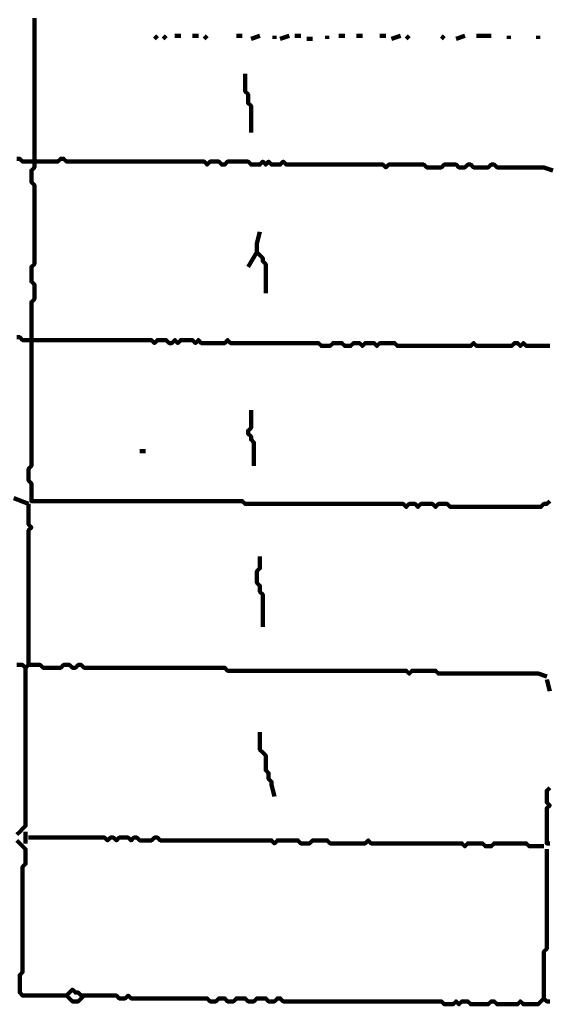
# Model space of a CAD drawing. Header units: metres. Extents: x 1959 to 4131, y 3282 to 4313.
# Tile 265 of 356: x 2428.44 to 2430.11, y 4286.07 to 4289.17. Entities that reach past the tile are written whole.
import ezdxf

# ---------------------------------------------------------------- set-up
doc = ezdxf.new("R2010")
doc.units = ezdxf.units.M
doc.layers.add('P', color=250, linetype='Continuous', lineweight=100)

msp = doc.modelspace()

# ---------------------------------------------------------------- linework, layer by layer
at = {"layer": 'P', "color": 0, "linetype": 'Continuous'}
for points in [[(2430.1156, 4287.6561), (2430.1063, 4287.6469), (2430.0971, 4287.6469), (2430.0879, 4287.6376), (2430.0786, 4287.6376), (2430.0694, 4287.6376), (2430.0602, 4287.6376), (2430.0509, 4287.6376), (2430.0417, 4287.6376), (2430.0325, 4287.6376), (2430.0232, 4287.6376), (2430.014, 4287.6376), (2430.0048, 4287.6376), (2429.9956, 4287.6376), (2429.9863, 4287.6376), (2429.9771, 4287.6376), (2429.9679, 4287.6376), (2429.9586, 4287.6376), (2429.9494, 4287.6376), (2429.9402, 4287.6376), (2429.9309, 4287.6376), (2429.9217, 4287.6376), (2429.9125, 4287.6376), (2429.9032, 4287.6376), (2429.894, 4287.6376), (2429.8848, 4287.6376), (2429.8756, 4287.6376), (2429.8663, 4287.6376), (2429.8571, 4287.6376), (2429.8479, 4287.6376), (2429.8386, 4287.6376), (2429.8294, 4287.6376), (2429.8202, 4287.6376), (2429.8109, 4287.6376), (2429.8017, 4287.6376), (2429.7925, 4287.6469), (2429.7832, 4287.6469), (2429.774, 4287.6469), (2429.7648, 4287.6469), (2429.7556, 4287.6376), (2429.7463, 4287.6469), (2429.7371, 4287.6469), (2429.7279, 4287.6469), (2429.7186, 4287.6469), (2429.7094, 4287.6469), (2429.7002, 4287.6376), (2429.6909, 4287.6469), (2429.6817, 4287.6469), (2429.6725, 4287.6469), (2429.6632, 4287.6376), (2429.654, 4287.6469), (2429.6448, 4287.6469), (2429.6356, 4287.6469), (2429.6263, 4287.6469), (2429.6171, 4287.6469), (2429.6079, 4287.6469), (2429.5986, 4287.6469), (2429.5894, 4287.6469), (2429.5802, 4287.6469), (2429.5709, 4287.6469), (2429.5617, 4287.6469), (2429.5525, 4287.6469), (2429.5432, 4287.6469), (2429.534, 4287.6469), (2429.5248, 4287.6469), (2429.5156, 4287.6469), (2429.5063, 4287.6469), (2429.4971, 4287.6469), (2429.4879, 4287.6469), (2429.4786, 4287.6469), (2429.4694, 4287.6469), (2429.4602, 4287.6469), (2429.4509, 4287.6469), (2429.4417, 4287.6469), (2429.4325, 4287.6469), (2429.4232, 4287.6469), (2429.414, 4287.6469), (2429.4048, 4287.6469), (2429.3956, 4287.6469), (2429.3863, 4287.6469), (2429.3771, 4287.6469), (2429.3679, 4287.6469), (2429.3586, 4287.6469), (2429.3494, 4287.6469), (2429.3402, 4287.6469), (2429.3309, 4287.6469), (2429.3217, 4287.6469), (2429.3125, 4287.6469), (2429.3032, 4287.6469), (2429.294, 4287.6469), (2429.2848, 4287.6469), (2429.2756, 4287.6469), (2429.2663, 4287.6469), (2429.2571, 4287.6469), (2429.2479, 4287.6469), (2429.2386, 4287.6469), (2429.2294, 4287.6469), (2429.2202, 4287.6469), (2429.2109, 4287.6469), (2429.2017, 4287.6469), (2429.1925, 4287.6469), (2429.1832, 4287.6469), (2429.174, 4287.6469), (2429.1648, 4287.6469), (2429.1556, 4287.6469), (2429.1463, 4287.6561), (2429.1371, 4287.6561), (2429.1279, 4287.6561), (2429.1186, 4287.6561), (2429.1094, 4287.6561), (2429.1002, 4287.6561), (2429.0909, 4287.6561), (2429.0817, 4287.6561), (2429.0725, 4287.6561), (2429.0632, 4287.6561), (2429.054, 4287.6561), (2429.0448, 4287.6561), (2429.0356, 4287.6561), (2429.0263, 4287.6561), (2429.0171, 4287.6561), (2429.0079, 4287.6561), (2428.9986, 4287.6561), (2428.9894, 4287.6561), (2428.9802, 4287.6561), (2428.9709, 4287.6561), (2428.9617, 4287.6561), (2428.9525, 4287.6561), (2428.9432, 4287.6561), (2428.934, 4287.6561), (2428.9248, 4287.6561), (2428.9156, 4287.6561), (2428.9063, 4287.6561), (2428.8971, 4287.6561), (2428.8879, 4287.6561), (2428.8786, 4287.6561), (2428.8694, 4287.6561), (2428.8602, 4287.6561), (2428.8509, 4287.6561), (2428.8417, 4287.6561), (2428.8325, 4287.6561), (2428.8232, 4287.6561), (2428.814, 4287.6561), (2428.8048, 4287.6561), (2428.7956, 4287.6561), (2428.7863, 4287.6561), (2428.7771, 4287.6561), (2428.7679, 4287.6561), (2428.7586, 4287.6561), (2428.7494, 4287.6561), (2428.7402, 4287.6561), (2428.7309, 4287.6561), (2428.7217, 4287.6561), (2428.7125, 4287.6561), (2428.7032, 4287.6561), (2428.694, 4287.6561), (2428.6848, 4287.6561), (2428.6756, 4287.6561), (2428.6663, 4287.6561), (2428.6571, 4287.6561), (2428.6479, 4287.6561), (2428.6386, 4287.6561), (2428.6294, 4287.6561), (2428.6202, 4287.6561), (2428.6109, 4287.6561), (2428.6017, 4287.6561), (2428.5925, 4287.6561), (2428.5832, 4287.6561), (2428.574, 4287.6561), (2428.5648, 4287.6561), (2428.5556, 4287.6561), (2428.5463, 4287.6561), (2428.5371, 4287.6561), (2428.5279, 4287.6561), (2428.5186, 4287.6561), (2428.5094, 4287.6561), (2428.5002, 4287.6561), (2428.4909, 4287.6561), (2428.4817, 4287.6561), (2428.4817, 4287.6653), (2428.4817, 4287.6746), (2428.4817, 4287.6838), (2428.4817, 4287.693), (2428.4817, 4287.7023), (2428.4817, 4287.7115), (2428.4725, 4287.7207), (2428.4725, 4287.7299), (2428.4725, 4287.7392), (2428.4725, 4287.7484), (2428.4725, 4287.7576), (2428.4817, 4287.7669), (2428.4817, 4287.7761), (2428.4817, 4287.7853), (2428.4817, 4287.7946), (2428.4817, 4287.8038), (2428.4817, 4287.813), (2428.4817, 4287.8223), (2428.4817, 4287.8315), (2428.4817, 4287.8407), (2428.4817, 4287.8499), (2428.4817, 4287.8592), (2428.4817, 4287.8684), (2428.4817, 4287.8776), (2428.4817, 4287.8869), (2428.4817, 4287.8961), (2428.4817, 4287.9053), (2428.4817, 4287.9146), (2428.4817, 4287.9238), (2428.4817, 4287.933), (2428.4817, 4287.9423), (2428.4817, 4287.9515), (2428.4817, 4287.9607), (2428.4817, 4287.9699), (2428.4817, 4287.9792), (2428.4817, 4287.9884), (2428.4817, 4287.9976), (2428.4817, 4288.0069), (2428.4817, 4288.0161), (2428.4817, 4288.0253), (2428.4817, 4288.0346), (2428.4817, 4288.0438), (2428.4817, 4288.053), (2428.4817, 4288.0623), (2428.4817, 4288.0715), (2428.4817, 4288.0807), (2428.4817, 4288.0899), (2428.4817, 4288.0992), (2428.4817, 4288.1084), (2428.4817, 4288.1176), (2428.4817, 4288.1269), (2428.4817, 4288.1361), (2428.4817, 4288.1453), (2428.4817, 4288.1546), (2428.4817, 4288.1638), (2428.4817, 4288.173), (2428.4817, 4288.1823), (2428.4817, 4288.1915), (2428.4817, 4288.2007), (2428.4817, 4288.2099), (2428.4817, 4288.2192), (2428.4817, 4288.2284), (2428.4817, 4288.2376), (2428.4817, 4288.2469), (2428.4817, 4288.2561), (2428.4817, 4288.2653), (2428.4817, 4288.2746), (2428.4817, 4288.2838), (2428.4909, 4288.293), (2428.4909, 4288.3023), (2428.4909, 4288.3115), (2428.4909, 4288.3207), (2428.4909, 4288.3299), (2428.4909, 4288.3392), (2428.4817, 4288.3484), (2428.4817, 4288.3576), (2428.4817, 4288.3669), (2428.4817, 4288.3761), (2428.4817, 4288.3853), (2428.4817, 4288.3946), (2428.4909, 4288.4038), (2428.4909, 4288.413), (2428.4909, 4288.4223), (2428.4909, 4288.4315), (2428.4909, 4288.4407), (2428.4909, 4288.4499), (2428.4909, 4288.4592), (2428.4909, 4288.4684), (2428.4909, 4288.4776), (2428.4909, 4288.4869), (2428.4909, 4288.4961), (2428.4909, 4288.5053), (2428.4909, 4288.5146), (2428.4909, 4288.5238), (2428.4909, 4288.533), (2428.4909, 4288.5423), (2428.4909, 4288.5515), (2428.4909, 4288.5607), (2428.4909, 4288.5699), (2428.4909, 4288.5792), (2428.4909, 4288.5884), (2428.4909, 4288.5976), (2428.4909, 4288.6069), (2428.4909, 4288.6161), (2428.4909, 4288.6253), (2428.4909, 4288.6346), (2428.4909, 4288.6438), (2428.4909, 4288.653), (2428.4817, 4288.6623), (2428.4817, 4288.6715), (2428.4817, 4288.6807), (2428.4817, 4288.6899), (2428.4817, 4288.6992), (2428.4909, 4288.7084), (2428.4909, 4288.7176), (2428.4909, 4288.7269), (2428.4909, 4288.7361), (2428.4909, 4288.7453), (2428.4909, 4288.7546), (2428.4909, 4288.7638), (2428.4909, 4288.773), (2428.4909, 4288.7823), (2428.4909, 4288.7915), (2428.4909, 4288.8007), (2428.4909, 4288.8099), (2428.4909, 4288.8192), (2428.4909, 4288.8284), (2428.4909, 4288.8376), (2428.4909, 4288.8469), (2428.4909, 4288.8561), (2428.4909, 4288.8653), (2428.4909, 4288.8746), (2428.4909, 4288.8838), (2428.4909, 4288.893), (2428.4909, 4288.9023), (2428.4909, 4288.9115), (2428.4909, 4288.9207), (2428.4909, 4288.9299), (2428.4909, 4288.9392), (2428.4909, 4288.9484), (2428.4909, 4288.9576), (2428.4909, 4288.9669), (2428.4909, 4288.9761), (2428.4909, 4288.9853), (2428.4909, 4288.9946), (2428.4909, 4289.0038), (2428.4909, 4289.013), (2428.4909, 4289.0223), (2428.4909, 4289.0315), (2428.4909, 4289.0407), (2428.4909, 4289.0499), (2428.4909, 4289.0592), (2428.4909, 4289.0684), (2428.4909, 4289.0776), (2428.4909, 4289.0869), (2428.4909, 4289.0961), (2428.4909, 4289.1053), (2428.4909, 4289.1146), (2428.4909, 4289.1238), (2428.4909, 4289.133), (2428.4909, 4289.1423), (2428.4909, 4289.1515), (2428.4909, 4289.1607), (2428.4909, 4289.1699), (2428.4909, 4289.1792)], [(2428.8786, 4289.1238), (2428.8694, 4289.1146)], [(2428.9063, 4289.1238), (2428.8971, 4289.1146)], [(2428.934, 4289.1238), (2428.9525, 4289.1238)], [(2428.9894, 4289.1238), (2429.0079, 4289.1238)], [(2429.0356, 4289.1238), (2429.0263, 4289.1146)], [(2429.1279, 4289.1238), (2429.1463, 4289.1238)], [(2429.174, 4289.1146), (2429.2017, 4289.1238)], [(2429.2479, 4289.1238), (2429.2479, 4289.1146)], [(2429.2663, 4289.1146), (2429.294, 4289.1238)], [(2429.3125, 4289.1238), (2429.3309, 4289.1238)], [(2429.3494, 4289.1146), (2429.3679, 4289.1146)], [(2429.414, 4289.1238), (2429.414, 4289.1146)], [(2429.4509, 4289.1238), (2429.4694, 4289.1238)], [(2429.5063, 4289.1238), (2429.5248, 4289.1238)], [(2429.5802, 4289.1238), (2429.5986, 4289.1238)], [(2429.6171, 4289.1146), (2429.6448, 4289.1238)], [(2429.6725, 4289.1238), (2429.6632, 4289.1146)], [(2429.7832, 4289.1238), (2429.774, 4289.1146)], [(2429.8202, 4289.1146), (2429.8479, 4289.1238)], [(2429.8848, 4289.1238), (2429.9309, 4289.1238)], [(2429.9863, 4289.1238), (2429.9863, 4289.1146)], [(2430.0786, 4289.1238), (2430.0786, 4289.1146)], [(2429.1556, 4289.0038), (2429.1556, 4288.9669), (2429.1556, 4288.9576), (2429.1556, 4288.9484), (2429.1648, 4288.9392), (2429.1648, 4288.9299), (2429.1648, 4288.9207), (2429.1648, 4288.9115), (2429.174, 4288.9023), (2429.174, 4288.893), (2429.174, 4288.8838), (2429.174, 4288.8746), (2429.174, 4288.8653), (2429.174, 4288.8561), (2429.174, 4288.8469), (2429.174, 4288.8376), (2429.174, 4288.8192)], [(2428.4356, 4288.7361), (2428.4448, 4288.7361), (2428.454, 4288.7269), (2428.4632, 4288.7269), (2428.4725, 4288.7269), (2428.4817, 4288.7269), (2428.4909, 4288.7269), (2428.5002, 4288.7269), (2428.5094, 4288.7269), (2428.5186, 4288.7269), (2428.5279, 4288.7269), (2428.5371, 4288.7269), (2428.5463, 4288.7269), (2428.5556, 4288.7269), (2428.5648, 4288.7269), (2428.574, 4288.7361), (2428.5832, 4288.7361), (2428.5925, 4288.7269), (2428.6017, 4288.7269), (2428.6109, 4288.7269), (2428.6202, 4288.7269), (2428.6294, 4288.7269), (2428.6386, 4288.7269), (2428.6479, 4288.7269), (2428.6571, 4288.7269), (2428.6663, 4288.7269), (2428.6756, 4288.7269), (2428.6848, 4288.7269), (2428.694, 4288.7269), (2428.7032, 4288.7269), (2428.7125, 4288.7269), (2428.7217, 4288.7269), (2428.7309, 4288.7269), (2428.7402, 4288.7269), (2428.7494, 4288.7269), (2428.7586, 4288.7269), (2428.7679, 4288.7269), (2428.7771, 4288.7269), (2428.7863, 4288.7269), (2428.7956, 4288.7269), (2428.8048, 4288.7269), (2428.814, 4288.7269), (2428.8232, 4288.7269), (2428.8325, 4288.7269), (2428.8417, 4288.7269), (2428.8509, 4288.7269), (2428.8602, 4288.7269), (2428.8694, 4288.7269), (2428.8786, 4288.7269), (2428.8879, 4288.7269), (2428.8971, 4288.7269), (2428.9063, 4288.7269), (2428.9156, 4288.7269), (2428.9248, 4288.7269), (2428.934, 4288.7269), (2428.9432, 4288.7269), (2428.9525, 4288.7269), (2428.9617, 4288.7269), (2428.9709, 4288.7269), (2428.9802, 4288.7269), (2428.9894, 4288.7269), (2428.9986, 4288.7269), (2429.0079, 4288.7269), (2429.0171, 4288.7269), (2429.0263, 4288.7269), (2429.0356, 4288.7176), (2429.0448, 4288.7269), (2429.054, 4288.7269), (2429.0632, 4288.7269), (2429.0725, 4288.7269), (2429.0817, 4288.7176), (2429.0909, 4288.7176), (2429.1002, 4288.7269), (2429.1094, 4288.7269), (2429.1186, 4288.7269), (2429.1279, 4288.7269), (2429.1371, 4288.7269), (2429.1463, 4288.7269), (2429.1556, 4288.7269), (2429.1648, 4288.7269), (2429.174, 4288.7176), (2429.1832, 4288.7176), (2429.1925, 4288.7176), (2429.2017, 4288.7176), (2429.2109, 4288.7269), (2429.2202, 4288.7176), (2429.2294, 4288.7269), (2429.2386, 4288.7176), (2429.2479, 4288.7176), (2429.2571, 4288.7176), (2429.2663, 4288.7176), (2429.2756, 4288.7269), (2429.2848, 4288.7176), (2429.294, 4288.7176), (2429.3032, 4288.7176), (2429.3125, 4288.7176), (2429.3217, 4288.7176), (2429.3309, 4288.7176), (2429.3402, 4288.7176), (2429.3494, 4288.7176), (2429.3586, 4288.7176), (2429.3679, 4288.7176), (2429.3771, 4288.7176), (2429.3863, 4288.7176), (2429.3956, 4288.7176), (2429.4048, 4288.7176), (2429.414, 4288.7176), (2429.4232, 4288.7176), (2429.4325, 4288.7176), (2429.4417, 4288.7176), (2429.4509, 4288.7176), (2429.4602, 4288.7176), (2429.4694, 4288.7176), (2429.4786, 4288.7176), (2429.4879, 4288.7176), (2429.4971, 4288.7176), (2429.5063, 4288.7176), (2429.5156, 4288.7176), (2429.5248, 4288.7176), (2429.534, 4288.7176), (2429.5432, 4288.7176), (2429.5525, 4288.7176), (2429.5617, 4288.7176), (2429.5709, 4288.7176), (2429.5802, 4288.7176), (2429.5894, 4288.7176), (2429.5986, 4288.7084), (2429.6079, 4288.7176), (2429.6171, 4288.7176), (2429.6263, 4288.7176), (2429.6356, 4288.7176), (2429.6448, 4288.7176), (2429.654, 4288.7176), (2429.6632, 4288.7176), (2429.6725, 4288.7176), (2429.6817, 4288.7176), (2429.6909, 4288.7176), (2429.7002, 4288.7176), (2429.7094, 4288.7176), (2429.7186, 4288.7176), (2429.7279, 4288.7084), (2429.7371, 4288.7084), (2429.7463, 4288.7084), (2429.7556, 4288.7084), (2429.7648, 4288.7084), (2429.774, 4288.7084), (2429.7832, 4288.7176), (2429.7925, 4288.7176), (2429.8017, 4288.7176), (2429.8109, 4288.7176), (2429.8202, 4288.7176), (2429.8294, 4288.7084), (2429.8386, 4288.7084), (2429.8479, 4288.7084), (2429.8571, 4288.7176), (2429.8663, 4288.7176), (2429.8756, 4288.7084), (2429.8848, 4288.7084), (2429.894, 4288.7084), (2429.9032, 4288.7084), (2429.9125, 4288.7084), (2429.9217, 4288.7084), (2429.9309, 4288.7176), (2429.9402, 4288.7176), (2429.9494, 4288.7084), (2429.9586, 4288.7084), (2429.9679, 4288.7084), (2429.9771, 4288.7084), (2429.9863, 4288.7084), (2429.9956, 4288.7084), (2430.0048, 4288.7084), (2430.014, 4288.7084), (2430.0232, 4288.7084), (2430.0325, 4288.7084), (2430.0417, 4288.7084), (2430.0509, 4288.7084), (2430.0602, 4288.7084), (2430.0694, 4288.7084), (2430.0786, 4288.7084), (2430.0879, 4288.7084), (2430.0971, 4288.7084), (2430.1248, 4288.6992)], [(2429.2017, 4288.5053), (2429.1925, 4288.4684), (2429.1925, 4288.4592), (2429.1925, 4288.4499), (2429.1925, 4288.4407), (2429.2017, 4288.4315), (2429.2109, 4288.4223), (2429.2109, 4288.413), (2429.2202, 4288.4038), (2429.2202, 4288.3946), (2429.2202, 4288.3853), (2429.2202, 4288.3761), (2429.2202, 4288.3669), (2429.2202, 4288.3576), (2429.2202, 4288.3484), (2429.2202, 4288.3392), (2429.2202, 4288.3115)], [(2429.1925, 4288.4407), (2429.1648, 4288.3946)], [(2428.4356, 4288.173), (2428.4448, 4288.173), (2428.454, 4288.1638), (2428.4632, 4288.1638), (2428.4725, 4288.1638), (2428.4817, 4288.1638), (2428.4909, 4288.1638), (2428.5002, 4288.1638), (2428.5094, 4288.1638), (2428.5186, 4288.1638), (2428.5279, 4288.1638), (2428.5371, 4288.1638), (2428.5463, 4288.1638), (2428.5556, 4288.1638), (2428.5648, 4288.1638), (2428.574, 4288.1638), (2428.5832, 4288.1638), (2428.5925, 4288.1638), (2428.6017, 4288.1638), (2428.6109, 4288.1638), (2428.6202, 4288.1638), (2428.6294, 4288.1638), (2428.6386, 4288.1638), (2428.6479, 4288.1638), (2428.6571, 4288.1638), (2428.6663, 4288.1638), (2428.6756, 4288.1638), (2428.6848, 4288.1638), (2428.694, 4288.1638), (2428.7032, 4288.1638), (2428.7125, 4288.1638), (2428.7217, 4288.1638), (2428.7309, 4288.1638), (2428.7402, 4288.1638), (2428.7494, 4288.1638), (2428.7586, 4288.1638), (2428.7679, 4288.1638), (2428.7771, 4288.1638), (2428.7863, 4288.1638), (2428.7956, 4288.1638), (2428.8048, 4288.1638), (2428.814, 4288.1638), (2428.8232, 4288.1638), (2428.8325, 4288.1638), (2428.8417, 4288.1638), (2428.8509, 4288.1638), (2428.8602, 4288.1638), (2428.8694, 4288.1546), (2428.8786, 4288.1638), (2428.8879, 4288.1638), (2428.8971, 4288.1638), (2428.9063, 4288.1638), (2428.9156, 4288.1546), (2428.9248, 4288.1546), (2428.934, 4288.1638), (2428.9432, 4288.1546), (2428.9525, 4288.1638), (2428.9617, 4288.1638), (2428.9709, 4288.1638), (2428.9802, 4288.1638), (2428.9894, 4288.1638), (2428.9986, 4288.1546), (2429.0079, 4288.1638), (2429.0171, 4288.1546), (2429.0263, 4288.1546), (2429.0356, 4288.1546), (2429.0448, 4288.1546), (2429.054, 4288.1546), (2429.0632, 4288.1546), (2429.0725, 4288.1546), (2429.0817, 4288.1546), (2429.0909, 4288.1546), (2429.1002, 4288.1638), (2429.1094, 4288.1546), (2429.1186, 4288.1546), (2429.1279, 4288.1546), (2429.1371, 4288.1546), (2429.1463, 4288.1546), (2429.1556, 4288.1546), (2429.1648, 4288.1546), (2429.174, 4288.1546), (2429.1832, 4288.1546), (2429.1925, 4288.1546), (2429.2017, 4288.1546), (2429.2109, 4288.1546), (2429.2202, 4288.1546), (2429.2294, 4288.1546), (2429.2386, 4288.1546), (2429.2479, 4288.1546), (2429.2571, 4288.1546), (2429.2663, 4288.1546), (2429.2756, 4288.1546), (2429.2848, 4288.1546), (2429.294, 4288.1546), (2429.3032, 4288.1546), (2429.3125, 4288.1546), (2429.3217, 4288.1546), (2429.3309, 4288.1546), (2429.3402, 4288.1546), (2429.3494, 4288.1546), (2429.3586, 4288.1546), (2429.3679, 4288.1546), (2429.3771, 4288.1546), (2429.3863, 4288.1546), (2429.3956, 4288.1453), (2429.4048, 4288.1453), (2429.414, 4288.1453), (2429.4232, 4288.1453), (2429.4325, 4288.1546), (2429.4417, 4288.1546), (2429.4509, 4288.1546), (2429.4602, 4288.1546), (2429.4694, 4288.1453), (2429.4786, 4288.1453), (2429.4879, 4288.1453), (2429.4971, 4288.1546), (2429.5063, 4288.1546), (2429.5156, 4288.1546), (2429.5248, 4288.1453), (2429.534, 4288.1546), (2429.5432, 4288.1546), (2429.5525, 4288.1546), (2429.5617, 4288.1546), (2429.5709, 4288.1453), (2429.5802, 4288.1546), (2429.5894, 4288.1546), (2429.5986, 4288.1546), (2429.6079, 4288.1546), (2429.6171, 4288.1546), (2429.6263, 4288.1546), (2429.6356, 4288.1453), (2429.6448, 4288.1453), (2429.654, 4288.1453), (2429.6632, 4288.1453), (2429.6725, 4288.1453), (2429.6817, 4288.1453), (2429.6909, 4288.1453), (2429.7002, 4288.1453), (2429.7094, 4288.1453), (2429.7186, 4288.1453), (2429.7279, 4288.1453), (2429.7371, 4288.1453), (2429.7463, 4288.1453), (2429.7556, 4288.1453), (2429.7648, 4288.1453), (2429.774, 4288.1453), (2429.7832, 4288.1453), (2429.7925, 4288.1453), (2429.8017, 4288.1453), (2429.8109, 4288.1453), (2429.8202, 4288.1453), (2429.8294, 4288.1453), (2429.8386, 4288.1453), (2429.8479, 4288.1453), (2429.8571, 4288.1453), (2429.8663, 4288.1453), (2429.8756, 4288.1546), (2429.8848, 4288.1453), (2429.894, 4288.1453), (2429.9032, 4288.1453), (2429.9125, 4288.1453), (2429.9217, 4288.1453), (2429.9309, 4288.1453), (2429.9402, 4288.1453), (2429.9494, 4288.1453), (2429.9586, 4288.1453), (2429.9679, 4288.1453), (2429.9771, 4288.1453), (2429.9863, 4288.1453), (2429.9956, 4288.1453), (2430.0048, 4288.1546), (2430.014, 4288.1546), (2430.0232, 4288.1453), (2430.0325, 4288.1546), (2430.0417, 4288.1453), (2430.0509, 4288.1453), (2430.0602, 4288.1453), (2430.0694, 4288.1453), (2430.0786, 4288.1453), (2430.0879, 4288.1453), (2430.0971, 4288.1453), (2430.1063, 4288.1453), (2430.1156, 4288.1453)], [(2429.174, 4287.9423), (2429.174, 4287.9053), (2429.174, 4287.8961), (2429.174, 4287.8869), (2429.1648, 4287.8776), (2429.1648, 4287.8684), (2429.174, 4287.8592), (2429.174, 4287.8499), (2429.1832, 4287.8407), (2429.1832, 4287.8315), (2429.1832, 4287.8223), (2429.1832, 4287.813), (2429.1832, 4287.7669)], [(2428.8232, 4287.813), (2428.8417, 4287.813)], [(2428.4263, 4287.6653), (2428.4725, 4287.6469)], [(2428.4725, 4287.6469), (2428.4725, 4287.6099), (2428.4725, 4287.6007), (2428.4725, 4287.5915), (2428.4725, 4287.5823), (2428.4817, 4287.573), (2428.4725, 4287.5638), (2428.4725, 4287.5546), (2428.4725, 4287.5453), (2428.4725, 4287.5361), (2428.4725, 4287.5269), (2428.4725, 4287.5176), (2428.4725, 4287.5084), (2428.4725, 4287.4992), (2428.4725, 4287.4899), (2428.4725, 4287.4807), (2428.4725, 4287.4715), (2428.4725, 4287.4623), (2428.4725, 4287.453), (2428.4725, 4287.4438), (2428.4725, 4287.4346), (2428.4725, 4287.4253), (2428.4725, 4287.4161), (2428.4725, 4287.4069), (2428.4725, 4287.3976), (2428.4725, 4287.3884), (2428.4725, 4287.3792), (2428.4725, 4287.3699), (2428.4725, 4287.3607), (2428.4725, 4287.3515), (2428.4725, 4287.3423), (2428.4725, 4287.333), (2428.4725, 4287.3238), (2428.4725, 4287.3146), (2428.4725, 4287.3053), (2428.4725, 4287.2961), (2428.4725, 4287.2869), (2428.4725, 4287.2776), (2428.4725, 4287.2684), (2428.4725, 4287.2592), (2428.4725, 4287.2499), (2428.4725, 4287.2407), (2428.4725, 4287.2315), (2428.4725, 4287.2223), (2428.4725, 4287.213), (2428.4725, 4287.2038), (2428.4725, 4287.1946), (2428.4725, 4287.1853), (2428.4725, 4287.1761), (2428.4725, 4287.1669), (2428.4725, 4287.1576), (2428.4725, 4287.1484), (2428.4725, 4287.1392), (2428.4632, 4287.1299), (2428.454, 4287.1392), (2428.4448, 4287.1392), (2428.4356, 4287.1392)], [(2429.2017, 4287.4807), (2429.2017, 4287.4438), (2429.1925, 4287.4346), (2429.1925, 4287.4253), (2429.1925, 4287.4161), (2429.1925, 4287.4069), (2429.1925, 4287.3976), (2429.2017, 4287.3884), (2429.2017, 4287.3792), (2429.2017, 4287.3699), (2429.2109, 4287.3607), (2429.2109, 4287.3515), (2429.2109, 4287.3423), (2429.2109, 4287.333), (2429.2109, 4287.3238), (2429.2109, 4287.3146), (2429.2109, 4287.3053), (2429.2109, 4287.2961), (2429.2109, 4287.2869), (2429.2109, 4287.2776), (2429.2109, 4287.2592)], [(2428.4632, 4287.1299), (2428.4632, 4287.093), (2428.4632, 4287.0838), (2428.4632, 4287.0746), (2428.4632, 4287.0653), (2428.4632, 4287.0561), (2428.4632, 4287.0469), (2428.4632, 4287.0376), (2428.4632, 4287.0284), (2428.4632, 4287.0192), (2428.4632, 4287.0099), (2428.4632, 4287.0007), (2428.4632, 4286.9915), (2428.4632, 4286.9823), (2428.4632, 4286.973), (2428.4632, 4286.9638), (2428.4632, 4286.9546), (2428.4632, 4286.9453), (2428.4632, 4286.9361), (2428.4632, 4286.9269), (2428.4632, 4286.9176), (2428.4632, 4286.9084), (2428.4632, 4286.8992), (2428.4632, 4286.8899), (2428.4632, 4286.8807), (2428.4632, 4286.8715), (2428.4632, 4286.8623), (2428.4632, 4286.853), (2428.4632, 4286.8438), (2428.4632, 4286.8346), (2428.4632, 4286.8253), (2428.4632, 4286.8161), (2428.4632, 4286.8069), (2428.4632, 4286.7976), (2428.4632, 4286.7884), (2428.4632, 4286.7792), (2428.4632, 4286.7699), (2428.4632, 4286.7607), (2428.4632, 4286.7515), (2428.4632, 4286.7423), (2428.4632, 4286.733), (2428.4632, 4286.7238), (2428.4632, 4286.7146), (2428.4632, 4286.7053), (2428.4632, 4286.6961), (2428.4632, 4286.6869), (2428.4632, 4286.6776), (2428.4632, 4286.6684), (2428.4632, 4286.6592), (2428.4632, 4286.6499), (2428.4632, 4286.6407), (2428.4632, 4286.6315), (2428.454, 4286.6223), (2428.4448, 4286.613), (2428.4356, 4286.6038)], [(2428.4725, 4287.1392), (2428.5094, 4287.1392), (2428.5186, 4287.1299), (2428.5279, 4287.1299), (2428.5371, 4287.1299), (2428.5463, 4287.1299), (2428.5556, 4287.1299), (2428.5648, 4287.1299), (2428.574, 4287.1299), (2428.5832, 4287.1392), (2428.5925, 4287.1392), (2428.6017, 4287.1392), (2428.6109, 4287.1299), (2428.6202, 4287.1299), (2428.6294, 4287.1392), (2428.6386, 4287.1392), (2428.6479, 4287.1299), (2428.6571, 4287.1299), (2428.6663, 4287.1299), (2428.6756, 4287.1299), (2428.6848, 4287.1299), (2428.694, 4287.1299), (2428.7032, 4287.1299), (2428.7125, 4287.1299), (2428.7217, 4287.1299), (2428.7309, 4287.1299), (2428.7402, 4287.1299), (2428.7494, 4287.1299), (2428.7586, 4287.1299), (2428.7679, 4287.1299), (2428.7771, 4287.1299), (2428.7863, 4287.1299), (2428.7956, 4287.1299), (2428.8048, 4287.1299), (2428.814, 4287.1299), (2428.8232, 4287.1299), (2428.8325, 4287.1299), (2428.8417, 4287.1299), (2428.8509, 4287.1299), (2428.8602, 4287.1299), (2428.8694, 4287.1299), (2428.8786, 4287.1299), (2428.8879, 4287.1299), (2428.8971, 4287.1299), (2428.9063, 4287.1299), (2428.9156, 4287.1299), (2428.9248, 4287.1299), (2428.934, 4287.1299), (2428.9432, 4287.1299), (2428.9525, 4287.1299), (2428.9617, 4287.1299), (2428.9709, 4287.1299), (2428.9802, 4287.1299), (2428.9894, 4287.1299), (2428.9986, 4287.1299), (2429.0079, 4287.1299), (2429.0171, 4287.1299), (2429.0263, 4287.1299), (2429.0356, 4287.1299), (2429.0448, 4287.1299), (2429.054, 4287.1299), (2429.0632, 4287.1299), (2429.0725, 4287.1299), (2429.0817, 4287.1299), (2429.0909, 4287.1299), (2429.1002, 4287.1207), (2429.1094, 4287.1207), (2429.1186, 4287.1207), (2429.1279, 4287.1207), (2429.1371, 4287.1207), (2429.1463, 4287.1207), (2429.1556, 4287.1207), (2429.1648, 4287.1207), (2429.174, 4287.1207), (2429.1832, 4287.1207), (2429.1925, 4287.1207), (2429.2017, 4287.1207), (2429.2109, 4287.1207), (2429.2202, 4287.1207), (2429.2294, 4287.1207), (2429.2386, 4287.1207), (2429.2479, 4287.1207), (2429.2571, 4287.1207), (2429.2663, 4287.1207), (2429.2756, 4287.1207), (2429.2848, 4287.1207), (2429.294, 4287.1207), (2429.3032, 4287.1207), (2429.3125, 4287.1207), (2429.3217, 4287.1207), (2429.3309, 4287.1207), (2429.3402, 4287.1207), (2429.3494, 4287.1207), (2429.3586, 4287.1207), (2429.3679, 4287.1207), (2429.3771, 4287.1207), (2429.3863, 4287.1207), (2429.3956, 4287.1207), (2429.4048, 4287.1207), (2429.414, 4287.1207), (2429.4232, 4287.1207), (2429.4325, 4287.1207), (2429.4417, 4287.1207), (2429.4509, 4287.1207), (2429.4602, 4287.1207), (2429.4694, 4287.1207), (2429.4786, 4287.1207), (2429.4879, 4287.1207), (2429.4971, 4287.1207), (2429.5063, 4287.1207), (2429.5156, 4287.1207), (2429.5248, 4287.1207), (2429.534, 4287.1207), (2429.5432, 4287.1207), (2429.5525, 4287.1207), (2429.5617, 4287.1207), (2429.5709, 4287.1207), (2429.5802, 4287.1207), (2429.5894, 4287.1207), (2429.5986, 4287.1207), (2429.6079, 4287.1207), (2429.6171, 4287.1207), (2429.6263, 4287.1207), (2429.6356, 4287.1207), (2429.6448, 4287.1207), (2429.654, 4287.1207), (2429.6632, 4287.1207), (2429.6725, 4287.1115), (2429.6817, 4287.1207), (2429.6909, 4287.1207), (2429.7002, 4287.1207), (2429.7094, 4287.1207), (2429.7186, 4287.1207), (2429.7279, 4287.1207), (2429.7371, 4287.1207), (2429.7463, 4287.1207), (2429.7556, 4287.1207), (2429.7648, 4287.1115), (2429.774, 4287.1115), (2429.7832, 4287.1115), (2429.7925, 4287.1115), (2429.8017, 4287.1115), (2429.8109, 4287.1115), (2429.8202, 4287.1115), (2429.8294, 4287.1115), (2429.8386, 4287.1115), (2429.8479, 4287.1115), (2429.8571, 4287.1115), (2429.8663, 4287.1115), (2429.8756, 4287.1115), (2429.8848, 4287.1115), (2429.894, 4287.1115), (2429.9032, 4287.1115), (2429.9125, 4287.1115), (2429.9217, 4287.1115), (2429.9309, 4287.1115), (2429.9402, 4287.1115), (2429.9494, 4287.1115), (2429.9586, 4287.1115), (2429.9679, 4287.1115), (2429.9771, 4287.1115), (2429.9863, 4287.1115), (2429.9956, 4287.1115), (2430.0048, 4287.1115), (2430.014, 4287.1115), (2430.0232, 4287.1115), (2430.0325, 4287.1115), (2430.0417, 4287.1115), (2430.0509, 4287.1115), (2430.0602, 4287.1115), (2430.0694, 4287.1115), (2430.0786, 4287.1115), (2430.1063, 4287.1023)], [(2430.1063, 4287.093), (2430.1156, 4287.0561)], [(2429.2017, 4286.9269), (2429.2017, 4286.8899), (2429.2017, 4286.8807), (2429.2017, 4286.8715), (2429.2109, 4286.8623), (2429.2202, 4286.853), (2429.2202, 4286.8438), (2429.2202, 4286.8346), (2429.2202, 4286.8253), (2429.2202, 4286.8161), (2429.2202, 4286.8069), (2429.2294, 4286.7976), (2429.2294, 4286.7884), (2429.2294, 4286.7792), (2429.2386, 4286.7699), (2429.2386, 4286.7607), (2429.2479, 4286.7238)], [(2430.1156, 4286.7515), (2430.1063, 4286.7423), (2430.1063, 4286.733), (2430.1063, 4286.7238), (2430.1063, 4286.7146), (2430.1063, 4286.7053), (2430.1156, 4286.6961), (2430.1063, 4286.6869), (2430.1063, 4286.6776), (2430.1063, 4286.6684), (2430.1063, 4286.6592), (2430.1063, 4286.6499), (2430.1063, 4286.6407), (2430.1063, 4286.6315), (2430.1063, 4286.6223), (2430.1063, 4286.613), (2430.1063, 4286.6038), (2430.1063, 4286.5946), (2430.1063, 4286.5853), (2430.1063, 4286.5761), (2430.1156, 4286.5761)], [(2428.4632, 4286.613), (2428.4632, 4286.5761)], [(2428.4725, 4286.5946), (2428.5094, 4286.5946), (2428.5186, 4286.5946), (2428.5279, 4286.5946), (2428.5371, 4286.5946), (2428.5463, 4286.5946), (2428.5556, 4286.5946), (2428.5648, 4286.5946), (2428.574, 4286.5946), (2428.5832, 4286.5946), (2428.5925, 4286.5946), (2428.6017, 4286.5946), (2428.6109, 4286.5946), (2428.6202, 4286.5946), (2428.6294, 4286.5946), (2428.6386, 4286.5946), (2428.6479, 4286.5946), (2428.6571, 4286.5946), (2428.6663, 4286.5946), (2428.6756, 4286.5946), (2428.6848, 4286.5946), (2428.694, 4286.5946), (2428.7032, 4286.5946), (2428.7125, 4286.5946), (2428.7217, 4286.5853), (2428.7309, 4286.5946), (2428.7402, 4286.5946), (2428.7494, 4286.5853), (2428.7586, 4286.5946), (2428.7679, 4286.5946), (2428.7771, 4286.5946), (2428.7863, 4286.5946), (2428.7956, 4286.5853), (2428.8048, 4286.5946), (2428.814, 4286.5946), (2428.8232, 4286.5853), (2428.8325, 4286.5853), (2428.8417, 4286.5853), (2428.8509, 4286.5853), (2428.8602, 4286.5853), (2428.8694, 4286.5946), (2428.8786, 4286.5946), (2428.8879, 4286.5853), (2428.8971, 4286.5853), (2428.9063, 4286.5853), (2428.9156, 4286.5853), (2428.9248, 4286.5853), (2428.934, 4286.5853), (2428.9432, 4286.5853), (2428.9525, 4286.5853), (2428.9617, 4286.5853), (2428.9709, 4286.5853), (2428.9802, 4286.5853), (2428.9894, 4286.5853), (2428.9986, 4286.5853), (2429.0079, 4286.5853), (2429.0171, 4286.5853), (2429.0263, 4286.5853), (2429.0356, 4286.5853), (2429.0448, 4286.5853), (2429.054, 4286.5853), (2429.0632, 4286.5853), (2429.0725, 4286.5853), (2429.0817, 4286.5853), (2429.0909, 4286.5853), (2429.1002, 4286.5853), (2429.1094, 4286.5853), (2429.1186, 4286.5853), (2429.1279, 4286.5853), (2429.1371, 4286.5853), (2429.1463, 4286.5853), (2429.1556, 4286.5853), (2429.1648, 4286.5853), (2429.174, 4286.5853), (2429.1832, 4286.5853), (2429.1925, 4286.5853), (2429.2017, 4286.5853), (2429.2109, 4286.5853), (2429.2202, 4286.5853), (2429.2294, 4286.5853), (2429.2386, 4286.5853), (2429.2479, 4286.5761), (2429.2571, 4286.5853), (2429.2663, 4286.5853), (2429.2756, 4286.5853), (2429.2848, 4286.5853), (2429.294, 4286.5853), (2429.3032, 4286.5853), (2429.3125, 4286.5853), (2429.3217, 4286.5853), (2429.3309, 4286.5761), (2429.3402, 4286.5761), (2429.3494, 4286.5761), (2429.3586, 4286.5761), (2429.3679, 4286.5853), (2429.3771, 4286.5853), (2429.3863, 4286.5853), (2429.3956, 4286.5853), (2429.4048, 4286.5853), (2429.414, 4286.5853), (2429.4232, 4286.5761), (2429.4325, 4286.5761), (2429.4417, 4286.5761), (2429.4509, 4286.5761), (2429.4602, 4286.5761), (2429.4694, 4286.5761), (2429.4786, 4286.5761), (2429.4879, 4286.5761), (2429.4971, 4286.5761), (2429.5063, 4286.5761), (2429.5156, 4286.5761), (2429.5248, 4286.5761), (2429.534, 4286.5761), (2429.5432, 4286.5853), (2429.5525, 4286.5761), (2429.5617, 4286.5761), (2429.5709, 4286.5761), (2429.5802, 4286.5761), (2429.5894, 4286.5761), (2429.5986, 4286.5761), (2429.6079, 4286.5761), (2429.6171, 4286.5761), (2429.6263, 4286.5761), (2429.6356, 4286.5761), (2429.6448, 4286.5761), (2429.654, 4286.5761), (2429.6632, 4286.5761), (2429.6725, 4286.5761), (2429.6817, 4286.5761), (2429.6909, 4286.5761), (2429.7002, 4286.5761), (2429.7094, 4286.5761), (2429.7186, 4286.5761), (2429.7279, 4286.5761), (2429.7371, 4286.5761), (2429.7463, 4286.5761), (2429.7556, 4286.5761), (2429.7648, 4286.5761), (2429.774, 4286.5761), (2429.7832, 4286.5761), (2429.7925, 4286.5761), (2429.8017, 4286.5761), (2429.8109, 4286.5761), (2429.8202, 4286.5761), (2429.8294, 4286.5761), (2429.8386, 4286.5761), (2429.8479, 4286.5669), (2429.8571, 4286.5761), (2429.8663, 4286.5761), (2429.8756, 4286.5761), (2429.8848, 4286.5761), (2429.894, 4286.5761), (2429.9032, 4286.5761), (2429.9125, 4286.5669), (2429.9217, 4286.5669), (2429.9309, 4286.5669), (2429.9402, 4286.5761), (2429.9494, 4286.5761), (2429.9586, 4286.5761), (2429.9679, 4286.5761), (2429.9771, 4286.5761), (2429.9863, 4286.5761), (2429.9956, 4286.5761), (2430.0048, 4286.5761), (2430.014, 4286.5761), (2430.0232, 4286.5761), (2430.0325, 4286.5761), (2430.0417, 4286.5761), (2430.0509, 4286.5669), (2430.0602, 4286.5669), (2430.0694, 4286.5669), (2430.0786, 4286.5669), (2430.0971, 4286.5669)], [(2428.4356, 4286.5853), (2428.4448, 4286.5761), (2428.454, 4286.5669), (2428.4632, 4286.5576), (2428.4632, 4286.5484), (2428.4632, 4286.5392), (2428.4632, 4286.5299), (2428.4632, 4286.5207), (2428.4632, 4286.5115), (2428.454, 4286.5023), (2428.454, 4286.493), (2428.454, 4286.4838), (2428.454, 4286.4746), (2428.454, 4286.4653), (2428.454, 4286.4561), (2428.454, 4286.4469), (2428.454, 4286.4376), (2428.454, 4286.4284), (2428.454, 4286.4192), (2428.454, 4286.4099), (2428.454, 4286.4007), (2428.454, 4286.3915), (2428.454, 4286.3823), (2428.454, 4286.373), (2428.454, 4286.3638), (2428.454, 4286.3546), (2428.454, 4286.3453), (2428.454, 4286.3361), (2428.454, 4286.3269), (2428.454, 4286.3176), (2428.454, 4286.3084), (2428.454, 4286.2992), (2428.454, 4286.2899), (2428.454, 4286.2807), (2428.454, 4286.2715), (2428.454, 4286.2623), (2428.454, 4286.253), (2428.454, 4286.2438), (2428.454, 4286.2346), (2428.454, 4286.2253), (2428.454, 4286.2161), (2428.454, 4286.2069), (2428.454, 4286.1976), (2428.454, 4286.1884), (2428.454, 4286.1792), (2428.454, 4286.1699), (2428.4448, 4286.1607), (2428.4448, 4286.1515), (2428.4448, 4286.1423), (2428.4448, 4286.133), (2428.4448, 4286.1238), (2428.4448, 4286.1146), (2428.4448, 4286.1053), (2428.454, 4286.0961), (2428.4632, 4286.0961), (2428.4725, 4286.0961), (2428.4817, 4286.0961), (2428.4909, 4286.0961), (2428.5002, 4286.0961), (2428.5094, 4286.0961), (2428.5186, 4286.0961), (2428.5279, 4286.0961), (2428.5371, 4286.0961), (2428.5463, 4286.0961), (2428.5556, 4286.0961), (2428.5648, 4286.0961), (2428.574, 4286.0961), (2428.5832, 4286.0961), (2428.5925, 4286.0961), (2428.6017, 4286.1053), (2428.6109, 4286.1146), (2428.6202, 4286.1053), (2428.6294, 4286.1053), (2428.6386, 4286.0961), (2428.6479, 4286.0961), (2428.6571, 4286.0961), (2428.6663, 4286.0961), (2428.6756, 4286.0961), (2428.6848, 4286.0961), (2428.694, 4286.0961), (2428.7032, 4286.0961), (2428.7125, 4286.0961), (2428.7217, 4286.0961), (2428.7309, 4286.0961), (2428.7402, 4286.0961), (2428.7494, 4286.0961), (2428.7586, 4286.0869), (2428.7679, 4286.0869), (2428.7771, 4286.0869), (2428.7863, 4286.0961), (2428.7956, 4286.0869), (2428.8048, 4286.0869), (2428.814, 4286.0869), (2428.8232, 4286.0869), (2428.8325, 4286.0869), (2428.8417, 4286.0869), (2428.8509, 4286.0869), (2428.8602, 4286.0869), (2428.8694, 4286.0869), (2428.8786, 4286.0869), (2428.8879, 4286.0869), (2428.8971, 4286.0869), (2428.9063, 4286.0869), (2428.9156, 4286.0869), (2428.9248, 4286.0869), (2428.934, 4286.0869), (2428.9432, 4286.0869), (2428.9525, 4286.0869), (2428.9617, 4286.0869), (2428.9709, 4286.0869), (2428.9802, 4286.0869), (2428.9894, 4286.0869), (2428.9986, 4286.0869), (2429.0079, 4286.0869), (2429.0171, 4286.0869), (2429.0263, 4286.0869), (2429.0356, 4286.0869), (2429.0448, 4286.0776), (2429.054, 4286.0776), (2429.0632, 4286.0776), (2429.0725, 4286.0869), (2429.0817, 4286.0869), (2429.0909, 4286.0869), (2429.1002, 4286.0776), (2429.1094, 4286.0776), (2429.1186, 4286.0776), (2429.1279, 4286.0869), (2429.1371, 4286.0869), (2429.1463, 4286.0869), (2429.1556, 4286.0869), (2429.1648, 4286.0776), (2429.174, 4286.0776), (2429.1832, 4286.0776), (2429.1925, 4286.0869), (2429.2017, 4286.0869), (2429.2109, 4286.0869), (2429.2202, 4286.0869), (2429.2294, 4286.0776), (2429.2386, 4286.0776), (2429.2479, 4286.0776), (2429.2571, 4286.0869), (2429.2663, 4286.0869), (2429.2756, 4286.0776), (2429.2848, 4286.0776), (2429.294, 4286.0776), (2429.3032, 4286.0776), (2429.3125, 4286.0776), (2429.3217, 4286.0776), (2429.3309, 4286.0776), (2429.3402, 4286.0776), (2429.3494, 4286.0776), (2429.3586, 4286.0776), (2429.3679, 4286.0776), (2429.3771, 4286.0776), (2429.3863, 4286.0776), (2429.3956, 4286.0776), (2429.4048, 4286.0776), (2429.414, 4286.0776), (2429.4232, 4286.0776), (2429.4325, 4286.0776), (2429.4417, 4286.0776), (2429.4509, 4286.0776), (2429.4602, 4286.0776), (2429.4694, 4286.0776), (2429.4786, 4286.0776), (2429.4879, 4286.0776), (2429.4971, 4286.0776), (2429.5063, 4286.0776), (2429.5156, 4286.0776), (2429.5248, 4286.0776), (2429.534, 4286.0776), (2429.5432, 4286.0776), (2429.5525, 4286.0776), (2429.5617, 4286.0776), (2429.5709, 4286.0776), (2429.5802, 4286.0776), (2429.5894, 4286.0776), (2429.5986, 4286.0776), (2429.6079, 4286.0776), (2429.6171, 4286.0776), (2429.6263, 4286.0776), (2429.6356, 4286.0776), (2429.6448, 4286.0776), (2429.654, 4286.0776), (2429.6632, 4286.0776), (2429.6725, 4286.0776), (2429.6817, 4286.0776), (2429.6909, 4286.0776), (2429.7002, 4286.0776), (2429.7094, 4286.0776), (2429.7186, 4286.0776), (2429.7279, 4286.0776), (2429.7371, 4286.0776), (2429.7463, 4286.0776), (2429.7556, 4286.0776), (2429.7648, 4286.0776), (2429.774, 4286.0776), (2429.7832, 4286.0684), (2429.7925, 4286.0684), (2429.8017, 4286.0684), (2429.8109, 4286.0684), (2429.8202, 4286.0776), (2429.8294, 4286.0684), (2429.8386, 4286.0776), (2429.8479, 4286.0776), (2429.8571, 4286.0776), (2429.8663, 4286.0684), (2429.8756, 4286.0684), (2429.8848, 4286.0684), (2429.894, 4286.0684), (2429.9032, 4286.0684), (2429.9125, 4286.0684), (2429.9217, 4286.0684), (2429.9309, 4286.0776), (2429.9402, 4286.0776), (2429.9494, 4286.0684), (2429.9586, 4286.0684), (2429.9679, 4286.0684), (2429.9771, 4286.0684), (2429.9863, 4286.0684), (2429.9956, 4286.0684), (2430.0048, 4286.0684), (2430.014, 4286.0684), (2430.0232, 4286.0776), (2430.0325, 4286.0684), (2430.0417, 4286.0684), (2430.0509, 4286.0684), (2430.0602, 4286.0684), (2430.0694, 4286.0684), (2430.0786, 4286.0684), (2430.0879, 4286.0776), (2430.0971, 4286.0869), (2430.1063, 4286.0776), (2430.1156, 4286.0776)], [(2430.1063, 4286.5576), (2430.1063, 4286.5207), (2430.1063, 4286.5115), (2430.1063, 4286.5023), (2430.1063, 4286.493), (2430.1063, 4286.4838), (2430.1063, 4286.4746), (2430.1063, 4286.4653), (2430.1063, 4286.4561), (2430.1063, 4286.4469), (2430.1063, 4286.4376), (2430.1063, 4286.4284), (2430.1063, 4286.4192), (2430.1063, 4286.4099), (2430.1063, 4286.4007), (2430.1063, 4286.3915), (2430.1063, 4286.3823), (2430.1063, 4286.373), (2430.1063, 4286.3638), (2430.1063, 4286.3546), (2430.1063, 4286.3453), (2430.1063, 4286.3361), (2430.1063, 4286.3269), (2430.1063, 4286.3176), (2430.1063, 4286.3084), (2430.1063, 4286.2992), (2430.1063, 4286.2899), (2430.1063, 4286.2807), (2430.1063, 4286.2715), (2430.1063, 4286.2623), (2430.1063, 4286.253), (2430.1063, 4286.2438), (2430.0971, 4286.2346), (2430.0971, 4286.2253), (2430.0971, 4286.2161), (2430.0971, 4286.2069), (2430.0971, 4286.1976), (2430.0971, 4286.1884), (2430.0971, 4286.1792), (2430.0971, 4286.1699), (2430.0971, 4286.1607), (2430.0971, 4286.1515), (2430.0971, 4286.1423), (2430.0971, 4286.133), (2430.0971, 4286.0869)], [(2428.5925, 4286.0961), (2428.6109, 4286.0776), (2428.6202, 4286.0776), (2428.6294, 4286.0776), (2428.6479, 4286.0961)]]:
    msp.add_lwpolyline(points, dxfattribs=at)

doc.saveas('drawing.dxf')
